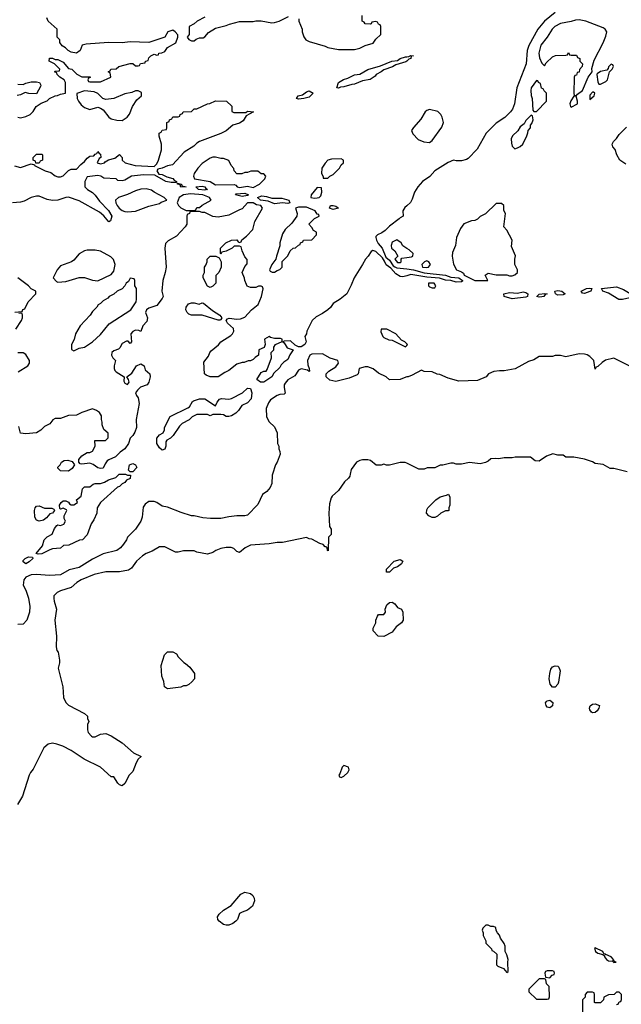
# Model space of a CAD drawing. Header units: inches. Extents: x 2348341 to 2479810, y 460419 to 613669.
# Tile 568 of 656: x 2447104 to 2451606, y 546036 to 553400. Entities that reach past the tile are written whole.
import ezdxf

# ---------------------------------------------------------------- set-up
doc = ezdxf.new("R2010")
doc.units = ezdxf.units.IN
doc.header["$MEASUREMENT"] = 0
for name, color, linetype in [('C4544', 7, 'Continuous'), ('C4545', 7, 'Continuous'), ('C4554', 7, 'Continuous'), ('C4555', 7, 'Continuous')]:
    doc.layers.add(name, color=color, linetype=linetype)

msp = doc.modelspace()

# ---------------------------------------------------------------- linework, layer by layer
at = {"layer": 'C4544', "color": 2}
for points, elevation in [([(2449576.8, 550000), (2449573.7, 549986.3), (2449564.7, 549970), (2449535.3, 549944.7), (2449490, 549878), (2449442.8, 549837.2), (2449435.3, 549824.7), (2449422, 549778), (2449418, 549710), (2449422, 549610), (2449434, 549590), (2449434, 549550), (2449414, 549530), (2449412, 549428), (2449408, 549430), (2449406, 549450), (2449398, 549458), (2449390, 549458), (2449375.3, 549475.3), (2449350, 549482), (2449290, 549515.3), (2449270, 549518), (2449250, 549528), (2449070, 549489), (2449030, 549489), (2448970, 549479), (2448830, 549469.2), (2448791.3, 549450), (2448750, 549415.3), (2448730, 549422), (2448705.6, 549445.6), (2448686.4, 549453.6), (2448650, 549453.2), (2448610, 549444), (2448570.9, 549429.1), (2448550, 549415.3), (2448510, 549402), (2448430, 549418), (2448410, 549428), (2448330, 549428), (2448290, 549418), (2448270, 549418), (2448190, 549458), (2448150, 549458), (2448095.3, 549424.7), (2448050, 549408.7), (2448022, 549390), (2447978, 549350), (2447942, 549298), (2447918, 549282), (2447850, 549269.2), (2447750, 549269.2), (2447662, 549250), (2447564.7, 549210), (2447531.3, 549190), (2447490, 549153.2), (2447410.5, 549129.5), (2447384.5, 549115.5), (2447370, 549102), (2447361, 549090), (2447361, 549070), (2447362.8, 549050), (2447381, 548990), (2447366.8, 548910), (2447381, 548790), (2447378, 548710), (2447382.8, 548682.8), (2447391.3, 548670), (2447402, 548610), (2447402, 548590), (2447391.3, 548550), (2447426, 548410), (2447431.3, 548330), (2447450, 548292), (2447470, 548272), (2447590, 548212), (2447612, 548190), (2447612.7, 548172.7), (2447622, 548150), (2447611.6, 548128.4), (2447611, 548090), (2447616, 548070), (2447640.7, 548040.7), (2447650, 548036), (2447670, 548036), (2447710, 548056), (2447750, 548062), (2447790, 548044.7), (2447870.6, 547990.6), (2447956.9, 547916.9), (2448014, 547890), (2447991.6, 547868.4), (2447976.9, 547843.1), (2447950, 547778), (2447924.7, 547750), (2447890, 547688), (2447870, 547668.7), (2447850, 547678), (2447838, 547690), (2447810, 547738), (2447790, 547738), (2447710, 547808.7), (2447588, 547870), (2447490, 547934), (2447426.3, 547966.3), (2447382, 547982), (2447350, 547989), (2447318, 547982), (2447285.5, 547954.5), (2447206, 547794), (2447185.5, 547770), (2447175.5, 547750), (2447126.7, 547593.3), (2447088.5, 547531.5)], 42), ([(2448995.1, 550000), (2448992.7, 549992.7), (2448992, 549930), (2448979.6, 549900.4), (2448954, 549870), (2448922, 549850), (2448885.4, 549774.6), (2448810, 549695.3), (2448790, 549688.7), (2448730, 549688.7), (2448670, 549682), (2448608.9, 549668.9), (2448531.1, 549668.9), (2448474.6, 549674.6), (2448410, 549688.7), (2448390, 549688.7), (2448313.6, 549713.6), (2448210, 549754), (2448170, 549762), (2448130, 549788.7), (2448110, 549795.3), (2448070, 549795.3), (2448043.5, 549776.5), (2448027.1, 549752.9), (2448019.8, 549680.2), (2448011.3, 549650), (2447971.3, 549590), (2447911, 549529), (2447904.7, 549510), (2447882, 549478), (2447858, 549450), (2447830.5, 549429.5), (2447730, 549405.2), (2447650, 549366), (2447550, 549303.7), (2447473.8, 549286.2), (2447410, 549247), (2447330, 549242), (2447228.9, 549251.1), (2447190, 549247), (2447151, 549230), (2447134.8, 549210), (2447131.1, 549171.1), (2447150, 549134), (2447170, 549074), (2447181, 549010), (2447178, 548970), (2447158, 548910), (2447130, 548878), (2447090, 548875.3)], 38), ([(2447895, 550000), (2447910, 549994), (2447932.7, 549992.7), (2447930, 549968), (2447904.7, 549955.3), (2447890, 549938), (2447870, 549928.7), (2447850.6, 549909.4), (2447836, 549904), (2447710, 549788), (2447684.7, 549750), (2447682, 549710), (2447659.8, 549660.2), (2447638, 549630), (2447610, 549546), (2447574, 549510), (2447552.7, 549507.3), (2447471.1, 549468.9), (2447432.7, 549467.3), (2447410, 549448), (2447350, 549442), (2447330, 549435.3), (2447270, 549404), (2447242, 549402), (2447227.3, 549407.3), (2447274, 549466), (2447288.7, 549510), (2447310, 549532), (2447348.4, 549551.6), (2447364.7, 549595.3), (2447383.1, 549616.9), (2447390, 549622), (2447410, 549618), (2447434, 549626), (2447446, 549650), (2447438, 549670), (2447438, 549690), (2447458, 549730), (2447455.3, 549735.3), (2447430, 549746), (2447410, 549738), (2447404, 549744), (2447401.2, 549770), (2447414, 549790), (2447430, 549800.7), (2447450, 549800.7), (2447470.6, 549790.6), (2447478, 549778), (2447490, 549771.3), (2447510, 549772), (2447538, 549790), (2447528.7, 549810), (2447564, 549836), (2447573.2, 549890), (2447590, 549906.8), (2447630, 549906.8), (2447653.6, 549926.4), (2447670, 549931), (2447710, 549931), (2447738.6, 549941.4), (2447770, 549958), (2447823.1, 549976.9), (2447847.9, 550000)], 34)]:
    msp.add_lwpolyline(points, dxfattribs=dict(at, elevation=elevation))
for points, elevation in [([(2447250, 549649.3), (2447230, 549657.2), (2447218.4, 549678.4), (2447214, 549730), (2447220.9, 549750), (2447230, 549760.7), (2447250, 549763), (2447290, 549747.7), (2447345.4, 549745.4), (2447359.8, 549739.8), (2447364.7, 549730), (2447350.9, 549709.1), (2447330, 549704), (2447305.8, 549674.2), (2447282.8, 549657.2)], 34), ([(2447150, 549329.2), (2447130, 549346), (2447130, 549354), (2447146, 549370), (2447170, 549382), (2447199.6, 549379.6), (2447202, 549370), (2447175.3, 549344.7)], 34), ([(2449870, 549268), (2449848.9, 549268.9), (2449848.7, 549290), (2449906, 549350), (2449950, 549362), (2449971, 549351), (2449962, 549330), (2449930, 549308.7), (2449901, 549299)], 42), ([(2449830, 548788), (2449786, 548790), (2449748.4, 548828.4), (2449748, 548850), (2449768, 548890), (2449768.7, 548910), (2449780.2, 548939.8), (2449790, 548951), (2449830, 548951.3), (2449841.2, 548970), (2449839.3, 548990), (2449850, 549024.7), (2449870, 549041), (2449890, 549042.8), (2449910.5, 549030.5), (2449930, 549004.7), (2449962, 548990), (2449971, 548970), (2449974, 548910), (2449961, 548890), (2449922, 548858), (2449890, 548818)], 42), ([(2448210, 548395.3), (2448188.7, 548410), (2448182, 548450), (2448168.7, 548490), (2448162, 548570), (2448188, 548650), (2448210, 548672), (2448250, 548672), (2448276.9, 548656.9), (2448290, 548634), (2448331.6, 548591.6), (2448345.4, 548585.4), (2448378, 548558), (2448411.3, 548510), (2448411.3, 548470), (2448391.1, 548448.9), (2448370, 548428), (2448350, 548418), (2448330, 548418), (2448310, 548408)], 42), ([(2449530, 547822.7), (2449517.3, 547810), (2449499.3, 547760.7), (2449491.3, 547750), (2449498, 547738), (2449510, 547731.3), (2449530, 547741), (2449559, 547770), (2449569.2, 547790), (2449564, 547810)], 46), ([(2448650, 546627.3), (2448630, 546634), (2448596.6, 546656.6), (2448586.6, 546670), (2448584.5, 546690), (2448596.2, 546710), (2448630, 546740.4), (2448686, 546774), (2448759.3, 546860.7), (2448790, 546874), (2448830, 546865.5), (2448847.7, 546850), (2448858, 546830), (2448860.5, 546810), (2448847.3, 546770), (2448810, 546739.3), (2448770, 546726), (2448750, 546714), (2448733.4, 546670), (2448722.6, 546657.4), (2448699.6, 546640.4), (2448670, 546627.3)], 42)]:
    msp.add_lwpolyline(points, close=True, dxfattribs=dict(at, elevation=elevation))
at = {"layer": 'C4545', "color": 2}
for points, elevation in [([(2447090.9, 552670.9), (2447110, 552666.8), (2447150, 552674.8), (2447182, 552690), (2447205.6, 552714.4), (2447228.9, 552751.1), (2447264, 552776), (2447310, 552792), (2447328.7, 552811.3), (2447368.9, 552831.1), (2447388.4, 552831.6), (2447410, 552842), (2447446, 552850), (2447446, 552930), (2447438, 552950), (2447406, 552970), (2447386, 552990), (2447382, 553002), (2447366, 553010), (2447370, 553014), (2447402, 553018), (2447406, 553030), (2447366, 553070), (2447326, 553090), (2447328.7, 553111.3), (2447350.9, 553110.9), (2447370, 553102), (2447390, 553102), (2447430, 553082), (2447470, 553034), (2447494, 553030), (2447531.6, 552991.6), (2447570, 552972), (2447632.7, 552972.7), (2447632.7, 552967.3), (2447618, 552962), (2447614, 552950), (2447618, 552938), (2447630, 552934), (2447710, 552934), (2447786, 552970), (2447782, 553002), (2447766, 553010), (2447782, 553018), (2447786, 553030), (2447827.3, 553032.7), (2447846, 553050), (2447931.1, 553071.1), (2447951.1, 553071.1), (2447970, 553054), (2447990, 553054), (2448002, 553058), (2448008.4, 553071.6), (2448042, 553078), (2448046, 553090), (2448066, 553094), (2448070, 553114), (2448086, 553130), (2448110, 553142), (2448130, 553134), (2448142, 553138), (2448146, 553150), (2448168.7, 553151.3), (2448190, 553162), (2448209.4, 553190.6), (2448272.5, 553227.5), (2448288, 553270), (2448287.3, 553287.3), (2448268, 553310), (2448250, 553322), (2448211.6, 553308.4), (2448190, 553268.7), (2448070, 553229), (2447930, 553233.2), (2447870, 553226), (2447770, 553229.4), (2447602, 553218), (2447571.3, 553208.7), (2447558, 553170), (2447529, 553149), (2447490, 553158), (2447466, 553170), (2447446, 553190), (2447423.1, 553203.1), (2447406, 553230), (2447406, 553250), (2447386, 553270), (2447386, 553330), (2447318, 553390), (2447307.3, 553412.7)], 34), ([(2448490, 553418), (2448431.1, 553388.9), (2448410.9, 553369.1), (2448372, 553350), (2448372, 553290), (2448358, 553270), (2448370, 553252), (2448390, 553242), (2448410, 553242), (2448424.7, 553255.3), (2448450, 553264.7), (2448476.4, 553263.6), (2448490, 553272), (2448516.5, 553303.5), (2448570, 553336), (2448650, 553356), (2448672.9, 553367.1), (2448750, 553386.8), (2448850, 553386.8), (2448870, 553391), (2448910, 553391.3), (2448990, 553376), (2449010, 553378), (2449046, 553390), (2449116.4, 553423.6)], 34), ([(2449192.7, 553407.3), (2449192, 553390), (2449218, 553330), (2449218, 553310), (2449230.9, 553270.9), (2449244.7, 553250), (2449270, 553236), (2449390, 553202), (2449410, 553191.3), (2449490, 553178), (2449610, 553176), (2449650, 553186), (2449690, 553206), (2449750, 553224.7), (2449770, 553254), (2449806, 553290), (2449806, 553350), (2449802, 553362), (2449790, 553366), (2449782, 553382), (2449770, 553386), (2449738, 553382), (2449734, 553370), (2449727.3, 553367.3), (2449688.4, 553368.4), (2449682, 553382), (2449666, 553390), (2449666, 553430)], 34), ([(2450000, 553090.2), (2449994.4, 553085.6), (2449918, 553062), (2449893, 553047), (2449830, 553024), (2449810, 553008.7), (2449772, 552990), (2449762.8, 552977.2), (2449727.3, 552952.7), (2449670, 552942), (2449610, 552917.2), (2449590, 552916), (2449530, 552897), (2449504.5, 552895.5), (2449490, 552886.6), (2449478, 552890), (2449489.4, 552930), (2449527.2, 552952.8), (2449558.3, 552961.7), (2449610, 552988), (2449650, 552993), (2449710, 553028), (2449804.5, 553055.5), (2449888, 553090), (2449930, 553094.8), (2449950, 553110.5), (2449990, 553122.8), (2450000, 553123.1)], 30), ([(2447090, 552918.8), (2447130, 552916), (2447150, 552926), (2447190, 552934), (2447230, 552934.8), (2447252, 552930), (2447262, 552910), (2447259.6, 552900.4), (2447230, 552846), (2447171.6, 552848.4), (2447145.4, 552854.6), (2447110, 552838), (2447086.4, 552833.6)], 34), ([(2447066, 552306), (2447110, 552294.8), (2447190, 552322), (2447214, 552314), (2447214, 552310), (2447294, 552270), (2447338, 552258), (2447370, 552232), (2447390, 552224.7), (2447410, 552224.7), (2447430, 552232), (2447468.9, 552271.1), (2447490, 552282), (2447530, 552282), (2447562.7, 552317.3), (2447590, 552338), (2447610, 552364.7), (2447630, 552378), (2447658, 552382), (2447670, 552394), (2447682, 552398), (2447690, 552414), (2447698, 552398), (2447710, 552394), (2447712, 552370), (2447698, 552362), (2447684.7, 552330), (2447710, 552320.7), (2447739, 552330), (2447742.7, 552337.3), (2447769.2, 552350.8), (2447816.4, 552363.6), (2447850, 552391), (2447871.3, 552370), (2447872, 552350), (2447894, 552330), (2447969.2, 552309.2), (2448110, 552301), (2448130, 552322.8), (2448143.7, 552350), (2448166, 552426), (2448166, 552470), (2448148.9, 552528.9), (2448148.4, 552551.6), (2448162, 552558), (2448170, 552574), (2448202, 552578), (2448206, 552590), (2448206, 552630), (2448222, 552638), (2448226, 552650), (2448242, 552658), (2448250, 552674), (2448290, 552674), (2448302, 552678), (2448306, 552690), (2448322, 552698), (2448328.4, 552711.6), (2448390, 552714), (2448410, 552734), (2448430, 552734), (2448508.4, 552771.6), (2448527.3, 552772.7), (2448570, 552792), (2448651.6, 552791.6), (2448692, 552752), (2448692.7, 552712.7), (2448705.4, 552705.4), (2448795.3, 552704.7), (2448810, 552714.8), (2448854, 552710), (2448798.8, 552681.2), (2448776.2, 552643.8), (2448750, 552626.6), (2448698, 552610), (2448650, 552568.7), (2448610, 552548.7), (2448450, 552489), (2448430, 552476), (2448406.7, 552453.3), (2448336, 552410), (2448246.8, 552313.2), (2448210, 552307.3), (2448170, 552289.6), (2448138, 552282), (2448130.8, 552270), (2448145.2, 552245.2), (2448170, 552241.3), (2448204.4, 552224.4), (2448250, 552212.7), (2448260.3, 552200.2), (2448277.3, 552190), (2448277.3, 552182.7), (2448237.2, 552182.8), (2448197.2, 552190), (2448115.8, 552235.8), (2448030, 552238.4), (2447942, 552230), (2447890, 552199), (2447870, 552194), (2447838, 552198), (2447826, 552210), (2447733.4, 552213.4), (2447712.3, 552230), (2447690, 552234.2), (2447610, 552224.5), (2447590.6, 552190), (2447590.7, 552150.7), (2447611.3, 552130), (2447650, 552107.3), (2447670, 552087.3), (2447702, 552042), (2447770, 551974), (2447792.7, 551930), (2447784.7, 551895.3), (2447770.9, 551889.1), (2447733.1, 551933.1), (2447700.7, 551960.7), (2447550, 552044.2), (2447470, 552071.6), (2447450, 552069.6), (2447390, 552051.3), (2447350, 552047.6), (2447310, 552055.1), (2447250, 552079.5), (2447230, 552079.5), (2447190.5, 552069.5), (2447137.1, 552042.9), (2447110, 552034.5), (2447050, 552029.6)], 30), ([(2450000, 551485.4), (2449970, 551476.2), (2449950, 551479.8), (2449919.1, 551499), (2449881.4, 551541.4), (2449847.4, 551567.4), (2449834.7, 551594.8), (2449817.7, 551617.7), (2449770, 551667), (2449747.5, 551672.5), (2449734.8, 551665.2), (2449711.3, 551630), (2449691.3, 551610), (2449670, 551568), (2449606, 551470), (2449585.4, 551414.6), (2449551.3, 551350), (2449502, 551310), (2449450, 551278), (2449430, 551248), (2449410.9, 551229.1), (2449370, 551202), (2449322, 551178), (2449292, 551150), (2449252, 551070), (2449251.3, 551050), (2449238, 551030), (2449246.8, 550990), (2449237.3, 550970), (2449210, 550952.7), (2449190, 550953.2), (2449164.7, 550964.7), (2449130, 550997.2), (2449083.6, 550996.4), (2449074, 550990), (2449083.6, 550983.6), (2449106.8, 550946.8), (2449151.3, 550930), (2449126, 550894), (2449110, 550858), (2449080.7, 550839.3), (2449060.7, 550819.3), (2449050, 550798), (2449004.7, 550755.3), (2448992, 550730), (2448930, 550688.7), (2448906, 550690), (2448878, 550710), (2448910, 550762), (2448932, 550772), (2448948, 550772), (2448956.4, 550783.6), (2448988, 550870), (2448986, 550910), (2449006, 550930), (2449006, 550950), (2449018, 550970), (2449067.3, 550992.7), (2449068, 551010), (2449056.5, 551016.5), (2449010, 551016), (2448982, 551022), (2448970, 551029.2), (2448936, 551010), (2448942, 550970), (2448932.7, 550947.3), (2448894, 550930), (2448892, 550890), (2448865.4, 550874.6), (2448850, 550858), (2448830, 550848), (2448812.7, 550847.3), (2448783.6, 550836.4), (2448770, 550837.2), (2448730, 550822.7), (2448670, 550777.2), (2448638, 550762), (2448590, 550729), (2448529.1, 550729.1), (2448500.2, 550740.2), (2448488, 550750), (2448481.2, 550838.8), (2448517.6, 550882.4), (2448526, 550910), (2448536.6, 550923.4), (2448592.5, 550967.5), (2448610, 550990.5), (2448683.3, 551036.7), (2448697.2, 551050), (2448706.6, 551070), (2448703.7, 551090), (2448659.5, 551130), (2448648, 551150), (2448658, 551162), (2448671.9, 551168.1), (2448730, 551160.4), (2448756.3, 551163.7), (2448790, 551176), (2448839, 551230), (2448889, 551270), (2448914, 551330), (2448926, 551386), (2448922, 551402), (2448910, 551406), (2448890, 551406), (2448870, 551398), (2448830, 551398), (2448807.3, 551407.3), (2448800.4, 551420.4), (2448788.4, 551448.4), (2448787.3, 551467.3), (2448768, 551510), (2448790, 551554), (2448807.3, 551572.7), (2448807.3, 551607.3), (2448790, 551626), (2448768, 551670), (2448762, 551702), (2448750, 551706), (2448710, 551706), (2448694, 551690), (2448650, 551668), (2448618, 551662), (2448610, 551646), (2448606, 551650), (2448608, 551690), (2448646, 551730), (2448690, 551752), (2448730, 551754), (2448738, 551738), (2448750, 551734), (2448762, 551738), (2448767.3, 551752.7), (2448800.4, 551779.6), (2448848.9, 551831.1), (2448864, 551890), (2448921.2, 551990), (2448909.1, 552009.1), (2448874.9, 552014.9), (2448850, 552030.8), (2448810, 552031.3), (2448770, 551984), (2448750, 551979), (2448670, 551939), (2448590, 551924), (2448548.9, 551928.9), (2448490, 551958), (2448470, 551958), (2448450, 551966), (2448390, 551966), (2448378, 551962), (2448374, 551950), (2448358, 551942), (2448354, 551930), (2448354, 551870), (2448342, 551850), (2448278, 551782), (2448214.2, 551745.8), (2448195.2, 551724.8), (2448190.5, 551690), (2448200.7, 551550), (2448194, 551510), (2448175.5, 551450), (2448167.7, 551370), (2448178, 551330), (2448170, 551314), (2448130, 551261.2), (2448070, 551242.4), (2448053, 551230), (2448044.9, 551210), (2448060.5, 551170), (2448056.4, 551143.6), (2448026.8, 551110), (2448010, 551068), (2447996.5, 551076.5), (2447970, 551078), (2447950, 551069), (2447934.8, 551050), (2447942, 550990), (2447930, 550978), (2447915.3, 550995.3), (2447903.6, 550996.4), (2447870, 550978), (2447854.4, 550945.6), (2447843.5, 550936.5), (2447810, 550922.7), (2447794.8, 550910), (2447791, 550890), (2447801, 550870), (2447821, 550850), (2447810.4, 550810), (2447810.4, 550790), (2447815.8, 550775.8), (2447825.1, 550765.1), (2447886, 550730), (2447883.5, 550696.5), (2447890, 550681), (2447910, 550671.3), (2447919.3, 550680.7), (2447924, 550690), (2447919, 550710), (2447906, 550730), (2447944.5, 550755.5), (2447978, 550810), (2448010, 550826), (2448036, 550810), (2448042, 550782), (2448078, 550750), (2448081, 550730), (2448070.6, 550689.4), (2448058, 550670), (2448007.3, 550652.7), (2447984.7, 550630), (2447972, 550610), (2447978, 550590), (2447990, 550572), (2447997.6, 550530), (2447976, 550410), (2447978, 550350), (2447965.4, 550314.6), (2447952, 550290), (2447932, 550270), (2447918, 550230), (2447890.5, 550189.5), (2447855.3, 550164.7), (2447822, 550130), (2447770.9, 550109.1), (2447759.8, 550100.2), (2447742.8, 550077.2), (2447730, 550046), (2447710, 550042), (2447690, 550048.7), (2447653.6, 550073.6), (2447630, 550082), (2447570, 550075.3), (2447558, 550078), (2447546, 550090), (2447548, 550110), (2447570, 550138), (2447610, 550162), (2447630, 550162), (2447650, 550174), (2447668, 550210), (2447667.3, 550252.7), (2447747.3, 550252.7), (2447767.3, 550272.7), (2447767.3, 550307.3), (2447734.6, 550334.6), (2447722, 550370), (2447722, 550390), (2447715.3, 550410), (2447716.4, 550436.4), (2447702, 550462), (2447678, 550478), (2447650, 550488.7), (2447570, 550462), (2447530, 550442), (2447470, 550439), (2447410, 550418), (2447370, 550418), (2447351.6, 550408.4), (2447330, 550378), (2447290, 550358), (2447262, 550330), (2447230, 550309.2), (2447150, 550302), (2447110, 550308), (2447097.2, 550357.2)], 34), ([(2450000, 552007.6), (2449985.8, 551994.2), (2449971.3, 551970), (2449974, 551930), (2449950, 551918), (2449944.7, 551910), (2449870, 551856), (2449837.8, 551822.3), (2449814.4, 551805.6), (2449780.7, 551790), (2449770, 551777.2), (2449767.8, 551770), (2449773.1, 551750), (2449786.3, 551726.3), (2449817.4, 551690), (2449843.6, 551623.6), (2449870, 551602.3), (2449899.7, 551559.7), (2449911.4, 551551.4), (2449924.9, 551544.9), (2450000, 551536)], 34), ([(2450000, 551689.2), (2449970, 551708), (2449958, 551730), (2449926.4, 551753.6), (2449890, 551735.3), (2449882.8, 551710), (2449886.8, 551690), (2449912, 551670), (2449934, 551630), (2449911.3, 551610), (2449930, 551583.1), (2449950, 551582.8), (2449959, 551590), (2449958, 551610), (2449963.1, 551616.9), (2450000, 551621.3)], 38), ([(2447068.4, 551211.6), (2447122, 551218), (2447128, 551232), (2447142, 551238), (2447168, 551290), (2447226, 551350), (2447226, 551370), (2447190, 551388), (2447169.1, 551409.1), (2447090, 551469)], 34), ([(2447074.6, 551085.4), (2447118, 551150), (2447126, 551170), (2447126, 551190), (2447122, 551202), (2447110, 551206), (2447098, 551202)], 34), ([(2450000, 550976), (2449986, 550990), (2449962, 551002), (2449918, 551050), (2449850, 551086), (2449810, 551086), (2449805.4, 551065.4), (2449822, 551030), (2449830, 551022), (2449865.4, 551005.4), (2449890, 551002), (2449990, 550954), (2450000, 550964)], 38), ([(2447094, 550766), (2447166, 550810), (2447178, 550830), (2447178, 550850), (2447150, 550895.3), (2447130, 550908.7), (2447090, 550908)], 34), ([(2450000, 550727.6), (2449992.7, 550727.3), (2449951.6, 550708.4), (2449870, 550706), (2449846, 550730), (2449790, 550755.3), (2449749.5, 550789.5), (2449710, 550802.9), (2449690, 550804.5), (2449644.7, 550790), (2449636, 550750), (2449630, 550744), (2449570, 550719), (2449470, 550694), (2449424.7, 550704.7), (2449398, 550730), (2449398, 550750), (2449418, 550770), (2449470, 550804.7), (2449489.2, 550830), (2449484, 550850), (2449428.2, 550868.2), (2449370, 550901.6), (2449290, 550898), (2449276, 550890), (2449258, 550850), (2449259.6, 550819.6), (2449271.3, 550790), (2449272, 550770), (2449269, 550769), (2449258, 550778), (2449210, 550788.7), (2449190, 550779), (2449162.8, 550737.2), (2449110, 550705.2), (2449090, 550682), (2449084, 550670), (2449082.8, 550650), (2449090, 550606), (2449082, 550598), (2449050, 550597.2), (2449030, 550589.2), (2448982, 550558), (2448964.9, 550535.1), (2448947.5, 550492.5), (2448952, 550430), (2448971.6, 550391.6), (2449010, 550354), (2449031.1, 550311.1), (2449032, 550230), (2449042, 550210), (2449042, 550190), (2449051.6, 550171.6), (2449052, 550150), (2449031.3, 550090), (2449018, 550070), (2448995.1, 550000)], 38), ([(2450000, 550082.6), (2449988.4, 550088.4), (2449950, 550088.7), (2449870, 550068.7), (2449848.9, 550068.9), (2449830, 550075.3), (2449810, 550068), (2449771.6, 550068.4), (2449730, 550102), (2449710, 550108.7), (2449670, 550108.7), (2449650, 550104), (2449624.7, 550090), (2449584.9, 550035.1), (2449576.8, 550000)], 42), ([(2447847.9, 550000), (2447850, 550002), (2447890, 550002), (2447895, 550000)], 34)]:
    msp.add_lwpolyline(points, dxfattribs=dict(at, elevation=elevation))
for points, elevation in [([(2447590, 552868.7), (2447531.6, 552848.4), (2447534.8, 552810), (2447544, 552790), (2447563.4, 552763.4), (2447590, 552744), (2447630, 552727.7), (2447690, 552744.7), (2447710, 552738), (2447730, 552724.7), (2447770.6, 552670.6), (2447790, 552658.8), (2447830, 552647.3), (2447870, 552646), (2447909.1, 552670.9), (2447925.6, 552694.4), (2447949.3, 552750.7), (2447980.2, 552799.8), (2448015.3, 552830), (2448015.3, 552855.3), (2447990, 552868), (2447970, 552868), (2447943.5, 552856.5), (2447890, 552846), (2447810, 552809.2), (2447750, 552802), (2447726, 552810), (2447688.4, 552848.4), (2447660.4, 552860.4)], 34), ([(2449190, 552804.5), (2449175.3, 552810), (2449189, 552830), (2449221.2, 552838.8), (2449250, 552859.1), (2449270, 552867.3), (2449301, 552850), (2449270, 552820.9), (2449230, 552809.6)], 30), ([(2447226, 552326), (2447222, 552342), (2447206, 552350), (2447206, 552370), (2447230, 552394), (2447270, 552394), (2447274, 552390), (2447274, 552350), (2447258, 552342), (2447250, 552326)], 30), ([(2448570, 552372.7), (2448550, 552372.3), (2448530, 552365.2), (2448470, 552324), (2448436, 552290), (2448411, 552250), (2448406, 552230), (2448412, 552210), (2448528.8, 552188.8), (2448570, 552165.7), (2448707.9, 552167.9), (2448721.4, 552161.4), (2448731.3, 552150), (2448750, 552145.7), (2448810, 552156), (2448850, 552144.7), (2448898, 552170), (2448938, 552210), (2448946, 552230), (2448930, 552246), (2448910, 552248), (2448887.3, 552267.3), (2448832.7, 552267.3), (2448810, 552258), (2448790, 552258), (2448767.3, 552247.3), (2448730, 552246), (2448708.4, 552268.4), (2448707.3, 552287.3), (2448686, 552310), (2448670, 552346), (2448630, 552362), (2448610, 552362)], 34), ([(2449510, 552358), (2449436.4, 552356.4), (2449410, 552348), (2449390, 552328), (2449364.7, 552290), (2449362, 552250), (2449374, 552226), (2449374, 552214), (2449410, 552214), (2449426, 552230), (2449450, 552242), (2449498, 552290), (2449510, 552314), (2449526, 552330), (2449526, 552350)], 34), ([(2448310, 552148.5), (2448304, 552164), (2448284, 552170), (2448284, 552176), (2448314, 552170), (2448318, 552158), (2448350, 552149.5)], 30), ([(2448490, 552126), (2448442, 552130), (2448422, 552150), (2448470, 552154), (2448490, 552150.2), (2448497.5, 552137.5), (2448510, 552129.7)], 30), ([(2449330, 552146), (2449284.7, 552090), (2449282, 552070), (2449310, 552064.9), (2449330, 552067.7), (2449346, 552070), (2449356.4, 552083.6), (2449366, 552110), (2449362, 552142)], 34), ([(2448050, 552136), (2448010, 552132.7), (2447970, 552119.5), (2447910, 552091.8), (2447844.7, 552070), (2447821, 552050), (2447824, 552030), (2447834, 552010), (2447847.7, 551990), (2447870, 551974), (2447890, 551964.9), (2447910, 551962), (2447970, 551967.7), (2448070, 552004), (2448150, 552026), (2448164, 552036), (2448206, 552050), (2448186, 552070), (2448110, 552108.7), (2448090, 552124)], 34), ([(2448383, 552097), (2448330.9, 552089.1), (2448298, 552070), (2448282, 552030), (2448292, 552010), (2448310, 551992), (2448350, 551974), (2448410, 551974), (2448422, 551978), (2448430, 551994), (2448450, 551994), (2448468.4, 552011.6), (2448538, 552050), (2448525.2, 552070), (2448475.3, 552090)], 34), ([(2448770, 552078.4), (2448718, 552090), (2448723.1, 552096.9), (2448790, 552103), (2448816.3, 552090), (2448810, 552085.1)], 30), ([(2449110, 552024.2), (2449070, 552029.7), (2449010, 552023.5), (2448962.6, 552042.6), (2448905.2, 552050), (2448883.7, 552070), (2448916.9, 552083.1), (2448950, 552078.3), (2448990, 552064.9), (2449064.5, 552064.5), (2449118.8, 552050), (2449126, 552030)], 30), ([(2449250, 551998.7), (2449190, 551996.9), (2449168, 551990), (2449181, 551950), (2449178, 551930), (2449141, 551879), (2449091.3, 551830), (2449070, 551798), (2449051.6, 551731.6), (2449051.1, 551708.9), (2449024.7, 551630), (2449022, 551610), (2448992, 551570), (2448974, 551530), (2448978, 551518), (2448992.7, 551512.7), (2449010, 551512), (2449030, 551524.7), (2449050, 551532), (2449068, 551550), (2449068.4, 551591.6), (2449110, 551634), (2449128, 551670), (2449150, 551692), (2449167.3, 551692.7), (2449190, 551714), (2449202, 551718), (2449206, 551730), (2449222, 551738), (2449228.4, 551751.6), (2449290, 551754), (2449326, 551790), (2449326, 551810), (2449303.1, 551823.1), (2449290, 551846), (2449268, 551870), (2449310, 551914), (2449346, 551930), (2449342, 551942), (2449330, 551946), (2449315.1, 551970)], 34), ([(2449450, 551979.7), (2449422, 551990), (2449428.7, 552010), (2449448.7, 552011.3), (2449470, 552004), (2449490, 551989.6)], 30), ([(2447670, 551676), (2447610, 551676), (2447588.3, 551671.7), (2447550, 551649), (2447510, 551602), (2447490.9, 551589.1), (2447410, 551558), (2447384.7, 551530), (2447354, 551470), (2447381, 551441), (2447390, 551438), (2447450, 551441), (2447550, 551471), (2447590, 551470.8), (2447650, 551450.8), (2447690, 551447.3), (2447790, 551494.8), (2447810, 551518), (2447819, 551570), (2447805.6, 551605.6), (2447785.6, 551625.6), (2447710, 551669)], 34), ([(2448530, 551398), (2448510, 551406), (2448478, 551470), (2448478, 551490), (2448486, 551510), (2448486, 551550), (2448496.4, 551563.6), (2448506, 551590), (2448506, 551610), (2448530, 551632), (2448572, 551632), (2448598, 551618), (2448612, 551590), (2448612, 551550), (2448594, 551510), (2448572.7, 551487.3), (2448571.3, 551430), (2448550, 551408)], 34), ([(2447930, 551466), (2447918, 551442), (2447902, 551430), (2447891.3, 551408.7), (2447870, 551386), (2447834, 551370), (2447810, 551346), (2447774, 551330), (2447763.6, 551316.4), (2447730, 551298), (2447710, 551278), (2447691.6, 551268.4), (2447682, 551250), (2447650, 551218), (2447632, 551190), (2447558, 551110), (2447521, 551050), (2447511.1, 551008.9), (2447492, 550970), (2447492.7, 550932.7), (2447510, 550922), (2447550, 550942), (2447590, 550951.3), (2447650, 550991.3), (2447710, 551044.7), (2447773.6, 551126.4), (2447935.3, 551230), (2447975.3, 551290), (2447978, 551310), (2447978, 551390), (2447966, 551410), (2447966, 551450), (2447962, 551462)], 34), ([(2448590, 551152.3), (2448470, 551189.4), (2448390, 551189.2), (2448370, 551197), (2448357, 551210), (2448347.3, 551230), (2448349.5, 551250.5), (2448366.2, 551273.8), (2448390, 551281.6), (2448410, 551282), (2448448, 551272), (2448470, 551282), (2448479.6, 551279.6), (2448546, 551226), (2448602, 551190), (2448616, 551170), (2448610, 551158), (2448606.4, 551153.6)], 34), ([(2448670, 550432.3), (2448650, 550432.7), (2448630, 550444), (2448610, 550448), (2448550, 550446), (2448530, 550438), (2448510, 550446), (2448430, 550446), (2448394, 550430), (2448371.6, 550408.4), (2448319.6, 550380.4), (2448299.6, 550360.4), (2448252, 550290), (2448232, 550270), (2448205.4, 550254.6), (2448196.9, 550243.1), (2448198, 550210), (2448190, 550189), (2448170, 550181.2), (2448150, 550197.2), (2448129.3, 550230), (2448129.5, 550270.5), (2448150, 550294), (2448178, 550310), (2448187.3, 550332.7), (2448188, 550350), (2448229.1, 550430.9), (2448363.1, 550496.9), (2448374.6, 550505.4), (2448396.4, 550543.6), (2448406, 550550), (2448450, 550564.7), (2448490, 550564.7), (2448570, 550512), (2448581.5, 550538.5), (2448599.3, 550560.7), (2448614.2, 550565.8), (2448670, 550561.5), (2448690, 550566.5), (2448771.6, 550608.4), (2448810, 550644.7), (2448830, 550642), (2448841.6, 550610), (2448835.9, 550564.1), (2448810, 550535.1), (2448765.2, 550514.8), (2448742.6, 550477.4), (2448721.7, 550458.3), (2448690, 550438)], 34), ([(2447470, 550024), (2447410, 550026), (2447390, 550046), (2447390, 550054), (2447408.4, 550071.6), (2447418, 550090), (2447438, 550102), (2447465.4, 550105.4), (2447496, 550096), (2447514, 550070), (2447496.9, 550043.1)], 34), ([(2447930, 550018), (2447918, 550030), (2447926, 550070), (2447950, 550080.7), (2447972, 550070), (2447982, 550050), (2447950, 550018)], 34)]:
    msp.add_lwpolyline(points, close=True, dxfattribs=dict(at, elevation=elevation))
at = {"layer": 'C4554', "color": 2}
for points, elevation in [([(2450190, 549678), (2450166, 549690), (2450148.9, 549708.9), (2450150, 549734), (2450158, 549750), (2450218, 549810), (2450250, 549831.3), (2450296.4, 549843.6), (2450312, 549852), (2450322, 549830), (2450322, 549770), (2450314, 549750), (2450314, 549730), (2450310, 549726), (2450290, 549726), (2450254, 549710), (2450230, 549686), (2450210, 549678)], 42), ([(2451110, 548408.7), (2451090, 548409), (2451074, 548430), (2451066, 548470), (2451069.5, 548510), (2451078, 548542), (2451090, 548558.8), (2451110, 548567.7), (2451130, 548564), (2451138, 548558), (2451148, 548530), (2451135.9, 548444.1), (2451130.6, 548429.4)], 42), ([(2451070, 548254), (2451050, 548259), (2451042.7, 548270), (2451039.3, 548290), (2451042.9, 548297.1), (2451050, 548306), (2451070.5, 548310.5), (2451092.8, 548292.8), (2451090, 548268.7)], 42), ([(2451390, 548216), (2451381.2, 548221.2), (2451370, 548238), (2451366.6, 548250), (2451372.5, 548267.5), (2451390, 548280.7), (2451410, 548282), (2451442, 548270), (2451438, 548250), (2451426, 548230), (2451410, 548219.3)], 42), ([(2450610, 546628), (2450592.7, 546627.3), (2450570, 546606), (2450564.7, 546590), (2450572, 546570), (2450572, 546550), (2450592, 546510), (2450592.7, 546492.7), (2450634, 546450), (2450638, 546438), (2450650, 546434), (2450674, 546410), (2450672, 546330), (2450681, 546321), (2450723.6, 546303.6), (2450750, 546274), (2450758, 546282), (2450755.3, 546350), (2450759, 546370), (2450750, 546406), (2450735.3, 546430), (2450735.3, 546470), (2450728.7, 546490), (2450702, 546530), (2450693.2, 546553.2), (2450678, 546570), (2450668.4, 546588.4), (2450666, 546610), (2450650, 546618), (2450630, 546618)], 46), ([(2451410, 546458), (2451404.7, 546455.3), (2451411.3, 546430), (2451430, 546418.8), (2451467.3, 546407.3), (2451478.8, 546398.8), (2451478.8, 546390), (2451494.8, 546370), (2451510, 546361.6), (2451539.8, 546359.8), (2451550, 546348), (2451566, 546350), (2451555.3, 546355.3), (2451550, 546366), (2451542, 546362), (2451548, 546370), (2451528.7, 546390), (2451490, 546408.7), (2451486, 546406), (2451486, 546410), (2451474.6, 546414.6), (2451468, 546430)], 46), ([(2451090, 546286), (2451050, 546286), (2451038, 546282), (2451034, 546270), (2451038, 546238), (2451070, 546234), (2451087.3, 546252.7), (2451102, 546258), (2451106, 546270), (2451102, 546282)], 46), ([(2451030, 546226), (2450990, 546226), (2450914, 546150), (2450914, 546130), (2450970, 546074), (2451050, 546074), (2451062, 546078), (2451067.3, 546092.7), (2451066, 546170), (2451046, 546190), (2451042, 546222)], 46)]:
    msp.add_lwpolyline(points, close=True, dxfattribs=dict(at, elevation=elevation))
at = {"layer": 'C4554', "color": 2, "elevation": 46}
msp.add_lwpolyline([(2451570, 546034), (2451582, 546038), (2451590, 546054), (2451602, 546058), (2451607.3, 546072.7), (2451606, 546110), (2451590, 546126), (2451570, 546126), (2451551.6, 546108.4), (2451510, 546106), (2451474, 546090), (2451471.6, 546068.4), (2451450, 546046), (2451410, 546046), (2451406, 546050), (2451406, 546110), (2451402, 546122), (2451390, 546126), (2451350, 546126), (2451334, 546110), (2451334, 546090), (2451314, 546070), (2451314, 545970)], dxfattribs=at)
at = {"layer": 'C4555', "color": 2}
for points, elevation in [([(2451110, 553452.7), (2451032, 553388), (2450980.7, 553330), (2450912.5, 553207.5), (2450902, 553170), (2450893.4, 553070), (2450824, 552890), (2450806.8, 552770), (2450790.8, 552730), (2450776, 552710), (2450732.8, 552667.2), (2450670, 552625.2), (2450594.8, 552550), (2450527.3, 552432.7), (2450458.8, 552361.2), (2450446.4, 552353.6), (2450410, 552345.2), (2450370, 552344), (2450350, 552348.7), (2450310, 552332.7), (2450210.8, 552270), (2450172.4, 552227.6), (2450118.8, 552190), (2450084, 552150), (2450058.8, 552110), (2450042, 552058), (2450027.1, 552032.9), (2450000, 552007.6)], 34), ([(2450000, 553123.1), (2450016.4, 553123.6), (2450030, 553130.8), (2450051.3, 553130), (2450032.7, 553127.3), (2450031.3, 553110), (2450016.3, 553103.7), (2450000, 553090.2)], 30), ([(2451639.6, 552319.6), (2451594, 552350), (2451573.2, 552390), (2451559, 552430), (2451542, 552450), (2451538, 552470), (2451548, 552490), (2451570, 552512), (2451590, 552542), (2451643.2, 552596.8)], 34), ([(2450000, 551621.3), (2450034.6, 551625.4), (2450046, 551630), (2450048, 551650), (2450018, 551678), (2450000, 551689.2)], 38), ([(2450000, 551536), (2450050, 551530.2), (2450130, 551505.5), (2450290, 551490.2), (2450330, 551473.1), (2450390, 551470.2), (2450416.3, 551450), (2450416.3, 551443.7), (2450410, 551439), (2450370, 551438), (2450330, 551449.8), (2450290, 551451.8), (2450246.3, 551466.3), (2450150, 551474), (2450030, 551494.7), (2450000, 551485.4)], 34), ([(2450000, 550964), (2450006, 550970), (2450000, 550976)], 38), ([(2451668.4, 550808.4), (2451550, 550869), (2451487.7, 550852.3), (2451463, 550837), (2451430, 550806), (2451418, 550802), (2451410, 550786), (2451399, 550850), (2451370, 550882), (2451350, 550894), (2451330, 550899), (2451290, 550901.2), (2451190, 550879), (2451150, 550888.7), (2451110, 550888.7), (2451090, 550882), (2450990, 550882), (2450950, 550855.3), (2450910, 550844), (2450810.7, 550789.3), (2450730, 550774), (2450694, 550774), (2450652.5, 550767.5), (2450612, 550750), (2450594, 550730), (2450530, 550702), (2450390, 550695.3), (2450310, 550718), (2450247.3, 550747.3), (2450228.4, 550748.4), (2450190, 550766), (2450130, 550768), (2450110, 550778), (2450039.6, 550740.4), (2450010, 550728), (2450000, 550727.6)], 38), ([(2451650, 550017.2), (2451550, 550044), (2451523.2, 550043.2), (2451470, 550072.7), (2451410, 550081.2), (2451390, 550093.2), (2451330, 550114), (2451250, 550129), (2451190, 550129), (2451170, 550142), (2451130, 550142), (2451094, 550154), (2451044.9, 550135.1), (2450990, 550099), (2450960.4, 550100.4), (2450927.3, 550127.3), (2450811.1, 550128.9), (2450790, 550122), (2450730, 550122), (2450690, 550115.3), (2450661, 550119), (2450630, 550115.3), (2450610, 550098), (2450590, 550088), (2450550, 550078), (2450470, 550089), (2450410, 550075.3), (2450370, 550075.3), (2450350, 550082), (2450330, 550082), (2450270, 550068), (2450250, 550068), (2450210, 550048), (2450152.7, 550047.3), (2450130, 550038), (2450090, 550038), (2450000, 550082.6)], 42)]:
    msp.add_lwpolyline(points, dxfattribs=dict(at, elevation=elevation))
for points, elevation in [([(2451290, 553397.6), (2451263.8, 553396.2), (2451230, 553385.2), (2451150, 553371.8), (2451107.3, 553350), (2451087.7, 553330), (2451050.4, 553269.6), (2451003, 553210), (2450988.2, 553150), (2450994.4, 553114.4), (2451010, 553074), (2451030, 553054), (2451043.1, 553076.9), (2451090, 553122), (2451112.7, 553132.7), (2451190, 553134), (2451202, 553138), (2451210, 553154), (2451218, 553138), (2451230, 553134), (2451270, 553134), (2451278, 553118), (2451294, 553110), (2451294, 553090), (2451314, 553070), (2451312, 553050), (2451292, 553028), (2451290, 553008), (2451274, 553006), (2451270, 552986), (2451258, 552982), (2451254, 552970), (2451251.3, 552851.3), (2451254, 552834), (2451270, 552832), (2451276.5, 552843.5), (2451314.5, 552870), (2451356.9, 552970), (2451386.6, 553010), (2451385.1, 553034.9), (2451402.8, 553097.2), (2451470, 553227.3), (2451490, 553276), (2451497.6, 553310), (2451483.7, 553330), (2451470, 553338.7), (2451339, 553390)], 38), ([(2451530, 553066), (2451510, 553046), (2451506.4, 553033.6), (2451496.9, 553023.1), (2451448.8, 553011.2), (2451425.5, 552994.5), (2451422.8, 552990), (2451430, 552934), (2451438, 552918), (2451450, 552918), (2451490, 552938), (2451502, 552950), (2451518, 553010), (2451538, 553030), (2451546, 553050), (2451542, 553062)], 38), ([(2450970, 552946), (2450931.3, 552890), (2450927.7, 552870), (2450930, 552834), (2450938, 552810), (2450943.6, 552723.6), (2450950, 552714), (2450970, 552714), (2451046, 552790), (2451046, 552850), (2451027.3, 552867.3), (2451022, 552882), (2451008.4, 552888.4), (2451002, 552922), (2450986, 552930), (2450982, 552942)], 38), ([(2451250, 552828), (2451227.1, 552792.9), (2451221, 552770), (2451224.7, 552750), (2451230, 552746), (2451277.2, 552770), (2451278, 552790), (2451267.3, 552827.3)], 38), ([(2451390, 552859), (2451370, 552835.3), (2451370, 552802), (2451402, 552830), (2451408, 552850), (2451398, 552858)], 38), ([(2450170, 552729.3), (2450150, 552721.2), (2450138.8, 552710), (2450105.2, 552654.8), (2450050, 552594), (2450034.8, 552570), (2450045.5, 552545.5), (2450084.5, 552504.5), (2450127.3, 552487.3), (2450170, 552480.7), (2450190, 552496), (2450263.1, 552596.9), (2450274, 552630), (2450264, 552670), (2450254, 552690), (2450232.7, 552712.7)], 34), ([(2450930, 552686), (2450890, 552646), (2450878, 552622), (2450850, 552598), (2450831.3, 552568.7), (2450792, 552530), (2450782, 552510), (2450783.6, 552476.4), (2450790, 552454), (2450810, 552434), (2450830, 552442), (2450850, 552452), (2450868, 552470), (2450898, 552530), (2450907.3, 552552.7), (2450908.4, 552571.6), (2450926, 552590), (2450926, 552610), (2450936.4, 552623.6), (2450946, 552650), (2450942, 552682)], 38), ([(2450710, 552026), (2450670, 552026), (2450590, 551948), (2450550, 551928), (2450530, 551908), (2450510, 551898), (2450485.4, 551894.6), (2450427.1, 551872.9), (2450402, 551838), (2450372, 551770), (2450364.7, 551710), (2450342, 551658), (2450339.1, 551630), (2450350.7, 551570.7), (2450371.3, 551530), (2450410, 551514.8), (2450423.7, 551503.7), (2450430.5, 551490), (2450510, 551450.4), (2450590, 551448.8), (2450606, 551450), (2450588, 551490), (2450610, 551504.7), (2450670, 551491.3), (2450750, 551491.3), (2450770, 551484.7), (2450790, 551484.7), (2450810, 551492), (2450828, 551510), (2450828, 551530), (2450808.7, 551570), (2450808.9, 551608.9), (2450814.6, 551634.6), (2450783.1, 551703.1), (2450788, 551750), (2450750, 551826), (2450726, 551850), (2450738, 551950), (2450727.3, 551972.7), (2450726, 552010)], 38), ([(2450150, 551595.3), (2450134, 551590), (2450114, 551570), (2450118, 551550), (2450150, 551546.7), (2450162, 551550), (2450178, 551570), (2450166, 551590)], 38), ([(2450206, 551430), (2450162, 551430), (2450162, 551410), (2450170, 551402), (2450190, 551394), (2450210, 551394), (2450218, 551410)], 38), ([(2451750, 551209.6), (2451730, 551217.6), (2451710, 551238), (2451683.3, 551303.3), (2451670, 551319), (2451613.6, 551306.4), (2451587, 551307), (2451510, 551354), (2451466, 551370), (2451458, 551390), (2451570, 551402.6), (2451622.5, 551382.5), (2451683.5, 551343.5), (2451741.3, 551321.3), (2451775.2, 551295.2), (2451793, 551273), (2451802.8, 551250), (2451790.4, 551229.6), (2451766.6, 551213.4)], 34), ([(2450788.5, 551311.5), (2450728.7, 551330), (2450726, 551350), (2450770, 551358.8), (2450830, 551353.8), (2450870, 551365.2), (2450890, 551360.2), (2450906.4, 551350), (2450902.8, 551330), (2450890, 551325.7)], 34), ([(2450990, 551324.2), (2450974, 551330), (2450990, 551346), (2451032.5, 551352.5), (2451052, 551350), (2451034.8, 551345.2), (2451024.7, 551330), (2451010, 551326.3)], 34), ([(2451130, 551340.5), (2451112.7, 551350), (2451108, 551370), (2451130, 551374), (2451161, 551370), (2451186, 551350), (2451170, 551342)], 34), ([(2451330, 551353.2), (2451314.6, 551354.6), (2451304, 551370), (2451344, 551390), (2451370, 551393.1), (2451384.7, 551390), (2451378, 551370), (2451370, 551367.3)], 34)]:
    msp.add_lwpolyline(points, close=True, dxfattribs=dict(at, elevation=elevation))

doc.saveas('drawing.dxf')
